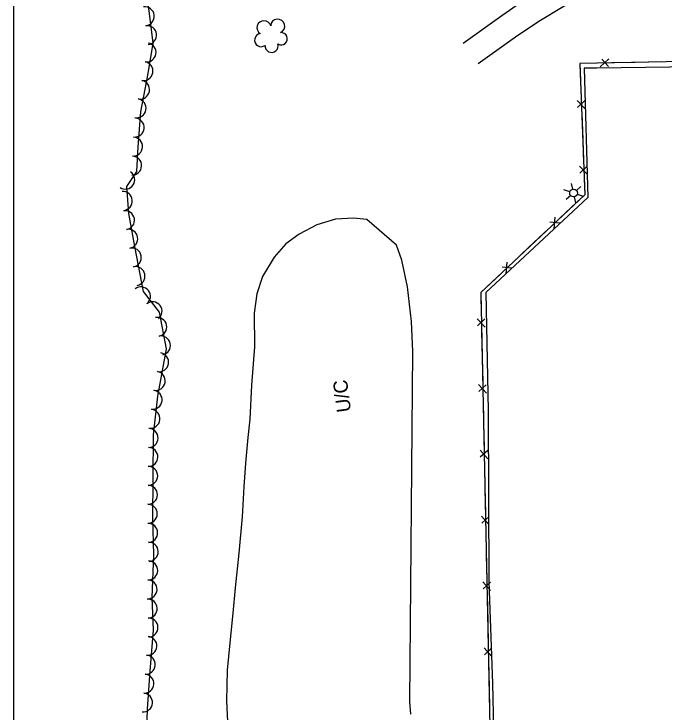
# Model space of a CAD drawing. Extents: x 353423 to 364002, y 127000 to 201942.
# Drawn here: x 360000 to 360274.9, y 146116.9 to 146412.3 of the extents above; entities that cross this region are included whole.
import ezdxf

# ---------------------------------------------------------------- set-up
doc = ezdxf.new("R2010")
doc.units = 0
for name, color, linetype in [('E_DTM_SlopeBottom', 7, 'Continuous'), ('E_FEN_Generic', 7, 'Continuous'), ('E_LAND_BrushLine', 7, 'Continuous'), ('E_LAND_TreeLine', 7, 'Continuous'), ('E_MISCPROP', 7, 'Continuous')]:
    doc.layers.add(name, color=color, linetype=linetype)

msp = doc.modelspace()

# ---------------------------------------------------------------- linework, layer by layer
at = {"layer": 'E_DTM_SlopeBottom'}
for p, q in [((360251.54, 146393.28), (360247.89, 146389.97)), ((360251.44, 146390.04), (360248.58, 146393.15)), ((360238.11, 146375.71), (360241.48, 146372.11)), ((360241.35, 146375.66), (360238.29, 146372.75)), ((360239.14, 146347.88), (360242.52, 146344.28)), ((360242.38, 146347.83), (360239.32, 146344.92)), ((360228.75, 146326.29), (360228.26, 146321.38)), ((360230.85, 146323.81), (360226.64, 146324.2)), ((360208.47, 146307.2), (360207.98, 146302.29)), ((360210.56, 146304.72), (360206.36, 146305.11)), ((360195.9, 146283.34), (360199.21, 146279.7)), ((360199.14, 146283.24), (360196.03, 146280.38)), ((360196.48, 146255.5), (360199.79, 146251.85)), ((360199.72, 146255.39), (360196.61, 146252.53)), ((360197.06, 146227.65), (360200.37, 146224.01)), ((360200.3, 146227.55), (360197.19, 146224.69)), ((360197.64, 146199.81), (360200.96, 146196.16)), ((360200.88, 146199.71), (360197.77, 146196.84)), ((360198.22, 146171.96), (360201.54, 146168.32)), ((360201.46, 146171.86), (360198.35, 146169)), ((360198.8, 146144.12), (360202.12, 146140.47)), ((360202.04, 146144.02), (360198.93, 146141.15))]:
    msp.add_line(p, q, dxfattribs=at)
for points in [[(360736.08, 146400), (360635.72, 146398.95), (360465.67, 146395.7), (360239.27, 146391.3), (360241.33, 146335.74), (360197.4, 146294.39), (360202.1, 146069.83), (360201.69, 146043.88)], [(360246.16, 146391.43), (360239.27, 146391.3), (360239.43, 146386.88)], [(360262.69, 146391.76), (360252.74, 146391.56)], [(360274.01, 146391.98), (360262.69, 146391.76)], [(360239.43, 146386.88), (360239.8, 146376.93)], [(360240.05, 146370.36), (360240.47, 146359.05)], [(360240.47, 146359.05), (360240.84, 146349.1)], [(360241.08, 146342.52), (360241.33, 146335.74), (360238.03, 146332.64)], [(360238.03, 146332.64), (360230.79, 146325.81)], [(360225.99, 146321.3), (360217.75, 146313.55)], [(360217.75, 146313.55), (360210.51, 146306.73)], [(360205.71, 146302.22), (360197.47, 146294.46)], [(360197.47, 146294.46), (360197.4, 146294.39), (360197.61, 146284.54)], [(360197.75, 146277.96), (360197.98, 146266.64)], [(360197.98, 146266.64), (360198.19, 146256.69)], [(360198.33, 146250.11), (360198.57, 146238.8)], [(360198.57, 146238.8), (360198.77, 146228.85)], [(360198.91, 146222.27), (360199.15, 146210.95)], [(360199.15, 146210.95), (360199.35, 146201)], [(360199.49, 146194.42), (360199.73, 146183.11)], [(360199.73, 146183.11), (360199.94, 146173.16)], [(360200.07, 146166.58), (360200.31, 146155.26)], [(360200.31, 146155.26), (360200.52, 146145.31)], [(360200.66, 146138.73), (360200.89, 146127.42)], [(360200.89, 146127.42), (360201.1, 146117.47)]]:
    msp.add_lwpolyline(points, dxfattribs=at)
at = {"layer": 'E_FEN_Generic'}
msp.add_line((360058.85, 146399.91), (360056.87, 146415.85), dxfattribs=at)
msp.add_lwpolyline([(360055.97, 146104.93), (360056.46, 146118.19), (360057.62, 146134.19), (360059.03, 146151.51), (360058.47, 146165.34), (360059.12, 146183.36), (360058.67, 146198.9), (360058.85, 146215.83), (360059.03, 146234.16), (360060.9, 146250.59), (360064.55, 146270.64), (360061.49, 146286.17), (360054.81, 146294.79), (360051.05, 146313.95), (360048.59, 146327.8), (360047.67, 146339.27), (360051.93, 146345.57), (360052.47, 146356.11), (360053.71, 146370.85), (360056.7, 146387.02), (360058.85, 146399.91)], dxfattribs=at)
for centre, radius, start, end in [((360055.32, 146411.27), 4.01, 277.0827, 97.0674), ((360105.69, 146406.46), 2.97, 16, 237.2339), ((360111.51, 146407.12), 2.97, 293.6508, 176.6241), ((360056.31, 146403.32), 4.01, 277.0827, 97.0674), ((360104.51, 146401.21), 2.78, 98.9709, 306.7439), ((360112.99, 146401.8), 2.61, 238.356, 96.2887), ((360056.07, 146395.99), 4.01, 260.5417, 80.5264), ((360108.95, 146398.78), 2.78, 175.6479, 16.6589), ((360054.75, 146388.09), 4.01, 260.5417, 80.5264), ((360053.31, 146380.25), 4.01, 259.5352, 79.5199), ((360051.86, 146372.37), 4.01, 259.5352, 79.5199), ((360051.05, 146364.2), 4.01, 265.2061, 85.1907), ((360050.37, 146356.15), 4.01, 267.1016, 87.0863), ((360049.97, 146348.14), 4.01, 267.1016, 87.0863), ((360047.09, 146342.16), 4.01, 235.8956, 55.8803), ((360046.05, 146333.18), 4.01, 274.582, 94.5667), ((360046.95, 146325.02), 4.01, 280.0921, 100.0768), ((360048.35, 146317.14), 4.01, 280.0921, 100.0768), ((360049.84, 146309.23), 4.01, 281.0995, 101.0842), ((360051.38, 146301.37), 4.01, 281.0995, 101.0842), ((360053.7, 146292.79), 4.01, 307.8126, 127.7973), ((360058.61, 146286.46), 4.01, 307.8126, 127.7973), ((360060.6, 146279.87), 4.01, 281.1579, 101.1425), ((360062.15, 146272.01), 4.01, 281.1579, 101.1425), ((360061.38, 146264.91), 4.01, 259.687, 79.6716), ((360059.94, 146257.03), 4.01, 259.687, 79.6716), ((360058.61, 146248.99), 4.01, 263.4914, 83.4761), ((360057.7, 146241.03), 4.01, 263.4914, 83.4761), ((360056.92, 146232.85), 4.01, 269.4389, 89.4236), ((360056.84, 146224.84), 4.01, 269.4389, 89.4236), ((360056.76, 146216.83), 4.01, 269.4389, 89.4236), ((360056.67, 146208.82), 4.01, 269.4086, 89.3933), ((360056.59, 146200.81), 4.01, 269.4086, 89.3933), ((360056.75, 146192.71), 4.01, 271.6915, 91.6762), ((360056.99, 146184.71), 4.01, 271.6915, 91.6762), ((360056.79, 146176.84), 4.01, 267.9256, 87.9103), ((360056.5, 146168.83), 4.01, 267.9256, 87.9103), ((360056.56, 146160.67), 4.01, 272.3305, 92.3152), ((360056.89, 146152.66), 4.01, 272.3305, 92.3152), ((360056.39, 146144.93), 4.01, 265.3454, 85.33), ((360055.74, 146136.95), 4.01, 265.3454, 85.33), ((360055.14, 146128.94), 4.01, 265.8806, 85.8653), ((360054.56, 146120.95), 4.01, 265.8806, 85.8653)]:
    msp.add_arc(centre, radius, start, end, dxfattribs=at)
at = {"layer": 'E_LAND_BrushLine'}
for p, q in [((360236.27, 146338.12), (360235.77, 146340.59)), ((360235.03, 146337.07), (360232.55, 146337.9)), ((360237.88, 146337.58), (360239.72, 146339.28)), ((360235.4, 146335.41), (360233.43, 146333.73)), ((360236.92, 146334.9), (360237.43, 146332.35)), ((360238.2, 146335.98), (360240.64, 146335.14))]:
    msp.add_line(p, q, dxfattribs=at)
msp.add_circle((360236.62, 146336.51), 1.64, dxfattribs=at)
at = {"layer": 'E_LAND_TreeLine'}
msp.add_line((360000, 145000), (360000, 148000), dxfattribs=at)
at = {"layer": 'E_MISCPROP'}
for points in [[(360196.26, 146391.3), (360212.09, 146402.62), (360221.9, 146409.22), (360232.23, 146415.42), (360238.53, 146418.24), (360243.96, 146420.25), (360249.91, 146422.56), (360258.09, 146426.58), (360265, 146430.33), (360271.96, 146434.84), (360278.68, 146439.52)], [(360215.56, 146418), (360206.27, 146411.53), (360189.96, 146399.74)], [(360736.83, 146399.92), (360729.75, 146392.23), (360727.08, 146391.24), (360723.61, 146390.7), (360719.95, 146390.76), (360714.49, 146391.69), (360708.25, 146392.91), (360704.68, 146393.67), (360701.49, 146394.17), (360698.88, 146394.35), (360682.63, 146394.29), (360654.25, 146393.15), (360510.82, 146391.89), (360453.52, 146391.26), (360391.48, 146390.69), (360318.65, 146390.35), (360246.46, 146389.39), (360241.08, 146389.38), (360242.63, 146334.6), (360199.57, 146294.45), (360200.49, 146244.31), (360200.85, 146171.94), (360202.3, 146128.99), (360203.67, 146071.42)], [(360161.72, 146314.46), (360149.19, 146325.31), (360143.57, 146325.94), (360135.92, 146325.4), (360128.05, 146323.09), (360120.58, 146319.16), (360114.92, 146315.03), (360109.98, 146309.31), (360105.12, 146301.22), (360102.65, 146293.89), (360101.54, 146285.62), (360101.67, 146271.39), (360100.48, 146255.27), (360099.74, 146240.84), (360098.93, 146233.08), (360097.9, 146222.19), (360097.13, 146212.17), (360096.55, 146199.46), (360095.1, 146184.12), (360093.57, 146169.47), (360092.59, 146158.79), (360091.26, 146146.14), (360090.18, 146134.66), (360089.83, 146121.6), (360090.47, 146109.96)], [(360167.86, 146116.05), (360167.38, 146121.43), (360168.68, 146269.52), (360168.16, 146282.14), (360166.45, 146296.88), (360163.95, 146308.14), (360161.72, 146314.46)]]:
    msp.add_lwpolyline(points, dxfattribs=at)

# ---------------------------------------------------------------- texts
msp.add_text('U/C', height=6, rotation=97.4666, dxfattribs=at).set_placement((360142.57, 146244.12))

doc.saveas('drawing.dxf')
